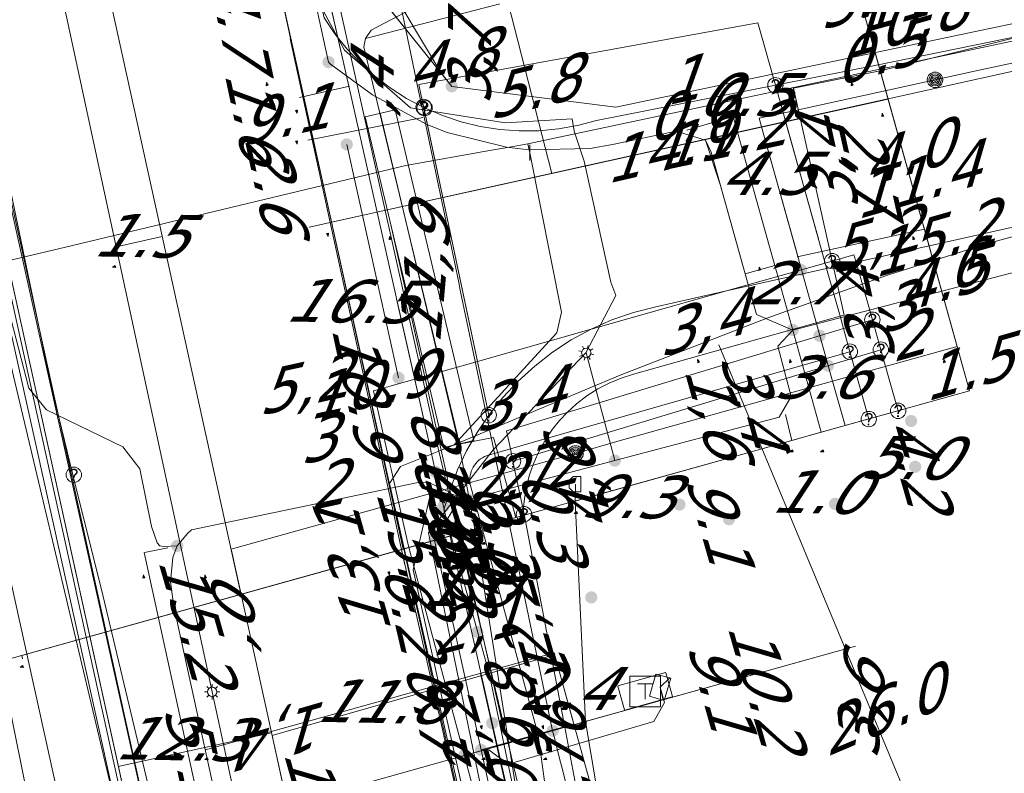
# Model space of a CAD drawing. Header units: metres. Extents: x 124576 to 133557, y 395865 to 402386.
# Tile 297 of 447: x 128447 to 128479, y 402284 to 402308. Entities that reach past the tile are written whole.
import ezdxf
from ezdxf.enums import TextEntityAlignment as Align

# ---------------------------------------------------------------- set-up
doc = ezdxf.new("R2010")
doc.units = ezdxf.units.M
doc.header["$MEASUREMENT"] = 0
for name, color, linetype, lineweight, true_color in [('LG_Datatransport', 3, 'Continuous', 13, 0x00ff00), ('LG_Datatransport_Eurofiber_Nederland_BV', 3, 'Continuous', 13, 0x00ff00), ('LG_Datatransport_KPN_BV', 3, 'Continuous', 13, 0x00ff00), ('LG_Datatransport_Tele2_Nederland_BV', 3, 'Continuous', 13, 0x00ff00), ('LG_Datatransport_Ziggo_BV', 3, 'Continuous', 13, 0x00ff00), ('LG_Gas_Lage_Druk_Enexis_Netbeheer_BV', 7, 'Continuous', 13, 0xffdc7d), ('LG_Gas_Lage_Druk_P_Enexis_Netbeheer_BV', 7, 'Continuous', 13, 0xffdc7d), ('LG_Laag_Spanning', 7, 'Continuous', 13, 0x960000), ('LG_Laag_Spanning_Enexis_Netbeheer_BV', 7, 'Continuous', 13, 0x960000), ('LG_Midden_Spanning_Enexis_Netbeheer_BV', 7, 'Continuous', 13, 0xd20000), ('LG_Riool_Onder_Druk_Gemeente_Loon_op_Zand', 7, 'Continuous', 13, 0x800080), ('LG_Riool_Onder_Druk_New_Water_Business_Tilburg_BV', 5, 'Continuous', 13, 0x0000ff), ('LG_unet-4_Brabant_Water', 5, 'Continuous', 13, 0x0000ff), ('MV_Datatransport_lijn', 3, 'Continuous', 0, 0x00ff00)]:
    doc.layers.add(name, color=color, linetype=linetype, lineweight=lineweight, true_color=true_color)
for name, color, linetype, lineweight in [('LG_Datatransport_P_KPN_BV', 7, 'Continuous', 0), ('LG_Datatransport_P_Tele2_Nederland_BV', 7, 'Continuous', 0), ('LG_Laag_Spanning_P_Enexis_Netbeheer_BV', 7, 'Continuous', 0), ('LG_Midden_Spanning_P_Enexis_Netbeheer_BV', 7, 'Continuous', 0), ('LG_n00003_Spitters_Electrotechniek_BV', 7, 'Continuous', 13), ('LG_unet-4_P_Brabant_Water', 7, 'Continuous', 0), ('MV_Datatransport', 7, 'Continuous', 0), ('MV_Gas_Lage_Druk', 7, 'Continuous', 0), ('MV_Gas_Lage_Druk_lijn', 7, 'Continuous', 0), ('MV_Gas_Lage_Druk_pijl', 7, 'Continuous', 0), ('MV_Laag_Spanning', 7, 'Continuous', 0), ('MV_Laag_Spanning_lijn', 7, 'Continuous', 0), ('MV_Laag_Spanning_pijl', 7, 'Continuous', 0), ('MV_Midden_Spanning', 7, 'Continuous', 0), ('MV_Midden_Spanning_lijn', 7, 'Continuous', 0), ('MV_Midden_Spanning_pijl', 7, 'Continuous', 0), ('MV_unet-4', 7, 'Continuous', 0)]:
    doc.layers.add(name, color=color, linetype=linetype, lineweight=lineweight)
doc.styles.add('Klic_Annotatie', font='verdanai.ttf', dxfattribs={"oblique": 20, "height": 1.4})

# ---------------------------------------------------------------- blocks, each defined once
blk = doc.blocks.new('Mof')
at = {"layer": 'LG_Laag_Spanning_P_Enexis_Netbeheer_BV'}
h = blk.add_hatch(color=256, dxfattribs=at)
edge = h.paths.add_edge_path()
edge.add_arc((0, 0), 2, 0, 360)
blk = doc.blocks.new('DeliveryPoint')
at = {"layer": 'LG_Laag_Spanning_P_Enexis_Netbeheer_BV', "flags": 128}
blk.add_lwpolyline([(-3.75, -2.5), (3.75, -2.5), (3.75, 2.5), (-3.75, 2.5), (-3.75, -2.5)], close=True, dxfattribs=at)
blk.add_lwpolyline([(-3.75, 2.5), (-3.75, 2.16), (0, 0), (3.75, 2.16)], dxfattribs=at)
blk = doc.blocks.new('Mof_1')
at = {"layer": 'LG_Midden_Spanning_P_Enexis_Netbeheer_BV'}
h = blk.add_hatch(color=256, dxfattribs=at)
edge = h.paths.add_edge_path()
edge.add_arc((0, 0), 2, 0, 360)
blk = doc.blocks.new('Streetlight')
at = {"layer": 'LG_Laag_Spanning_P_Enexis_Netbeheer_BV'}
for p, q in [((-1.77, 1.77), (-1.06, 1.06)), ((0, 2.5), (0, 1.5)), ((1.77, 1.77), (1.06, 1.06)), ((-1.06, -1.06), (-1.77, -1.77)), ((0, -1.5), (0, -2.5)), ((1.06, -1.06), (1.77, -1.77))]:
    blk.add_line(p, q, dxfattribs=at)
at = {"layer": 'LG_Laag_Spanning_P_Enexis_Netbeheer_BV', "flags": 128}
for points in [[(-2.5, 0), (-1.5, 0)], [(1.5, 0), (2.5, 0)]]:
    blk.add_lwpolyline(points, dxfattribs=at)
at = {"layer": 'LG_Laag_Spanning_P_Enexis_Netbeheer_BV'}
blk.add_circle((0, 0), 1.5, dxfattribs=at)
blk = doc.blocks.new('Overgangsstuk')
at = {"layer": 'LG_Gas_Lage_Druk_P_Enexis_Netbeheer_BV'}
for radius in [2.5, 2, 1.5, 1, 0.5]:
    blk.add_circle((0, 0), radius, dxfattribs=at)
blk = doc.blocks.new('Eindkap')
at = {"layer": 'LG_Gas_Lage_Druk_P_Enexis_Netbeheer_BV', "flags": 128}
blk.add_lwpolyline([(-0.75, -2.5), (1.75, -2.5), (1.75, 2.5), (-0.75, 2.5), (-2.02, 1.24), (-2.02, -1.24), (-0.75, -2.5)], close=True, dxfattribs=at)
blk = doc.blocks.new('Aansluitkast_1')
at = {"layer": 'LG_Laag_Spanning_P_Enexis_Netbeheer_BV'}
for p, q in [((-2.5, 2.5), (2.5, 2.5)), ((0, -2.5), (0, 2.5))]:
    blk.add_line(p, q, dxfattribs=at)
at = {"layer": 'LG_Laag_Spanning_P_Enexis_Netbeheer_BV', "flags": 128}
blk.add_lwpolyline([(-5, -5), (5, -5), (5, 5), (-5, 5), (-5, -5)], close=True, dxfattribs=at)
blk = doc.blocks.new('m_pijl')
at = {"layer": 'MV_Laag_Spanning_pijl'}
blk.add_hatch(color=7, dxfattribs=at).paths.add_polyline_path([(-1, -0.33), (-1, 0), (-1, 0.33), (0, 0)])
at = {"layer": 'MV_Laag_Spanning_pijl', "flags": 128}
blk.add_lwpolyline([(-1, 0), (-1, 0.33), (0, 0), (-1, -0.33), (-1, 0)], close=True, dxfattribs=at)
blk = doc.blocks.new('m_pijl_1')
at = {"layer": 'MV_Midden_Spanning_pijl'}
blk.add_hatch(color=7, dxfattribs=at).paths.add_polyline_path([(-1, -0.33), (-1, 0), (-1, 0.33), (0, 0)])
at = {"layer": 'MV_Midden_Spanning_pijl', "flags": 128}
blk.add_lwpolyline([(-1, 0), (-1, 0.33), (0, 0), (-1, -0.33), (-1, 0)], close=True, dxfattribs=at)
blk = doc.blocks.new('m_pijl_2')
at = {"layer": 'MV_Gas_Lage_Druk_pijl'}
blk.add_hatch(color=7, dxfattribs=at).paths.add_polyline_path([(-1, -0.33), (-1, 0), (-1, 0.33), (0, 0)])
at = {"layer": 'MV_Gas_Lage_Druk_pijl', "flags": 128}
blk.add_lwpolyline([(-1, 0), (-1, 0.33), (0, 0), (-1, -0.33), (-1, 0)], close=True, dxfattribs=at)
blk = doc.blocks.new('Afsluiter_2')
at = {"layer": 'LG_unet-4_P_Brabant_Water'}
blk.add_line((0, -2.5), (0, 2.5), dxfattribs=at)
blk.add_solid([(-0.25, 2.5), (0.25, 2.5), (-0.25, -2.5), (0.25, -2.5)], dxfattribs=at)
blk = doc.blocks.new('Onbekend_3')
at = {"layer": 'LG_Datatransport_P_KPN_BV'}
blk.add_hatch(color=256, dxfattribs=at).paths.add_polyline_path([(-0.25, -1.07, -0.262633), (0.23, 0.15), (0.59, 0.47, 0.379827), (0.7, 1.26), (0.69, 1.26, 0.228508), (-0.03, 1.53), (-0.03, 1.52, 0.459053), (-0.82, 0.79), (-1.29, 0.85, -0.414214), (-0.08, 2, -0.243799), (1.09, 1.52, -0.379827), (0.9, 0.11), (0.54, -0.2, 0.262633), (0.23, -1.08), (-0.17, -1.07)])
blk.add_circle((0, 0), 2.5, dxfattribs=at)
at = {"layer": 'LG_Datatransport_P_KPN_BV', "extrusion": (0, 0, -1)}
blk.add_solid([(0.34, -2.06), (-0.21, -2.06), (0.34, -1.51), (-0.21, -1.51)], dxfattribs=at)
blk = doc.blocks.new('Mof_2')
at = {"layer": 'LG_Datatransport_P_KPN_BV'}
h = blk.add_hatch(color=256, dxfattribs=at)
edge = h.paths.add_edge_path()
edge.add_arc((0, 0), 2, 0, 360)
blk = doc.blocks.new('Onbekend_4')
at = {"layer": 'LG_Datatransport_P_Tele2_Nederland_BV'}
blk.add_hatch(color=256, dxfattribs=at).paths.add_polyline_path([(-0.25, -1.07, -0.262633), (0.23, 0.15), (0.59, 0.47, 0.379827), (0.7, 1.26), (0.69, 1.26, 0.228508), (-0.03, 1.53), (-0.03, 1.52, 0.459053), (-0.82, 0.79), (-1.29, 0.85, -0.414214), (-0.08, 2, -0.243799), (1.09, 1.52, -0.379827), (0.9, 0.11), (0.54, -0.2, 0.262633), (0.23, -1.08), (-0.17, -1.07)])
blk.add_circle((0, 0), 2.5, dxfattribs=at)
blk.add_solid([(-0.34, -2.06), (0.21, -2.06), (-0.34, -1.51), (0.21, -1.51)], dxfattribs=at)

msp = doc.modelspace()

# ---------------------------------------------------------------- linework, layer by layer
at = {"layer": 'LG_Datatransport', "flags": 128}
msp.add_lwpolyline([(128461.735, 402294.37), (128459.175, 402305.115), (128458.203, 402304.883), (128460.763, 402294.138), (128461.735, 402294.37)], dxfattribs=at)
at = {"layer": 'LG_Datatransport_Eurofiber_Nederland_BV', "flags": 128}
for points in [[(128432.3, 402185.3), (128432.9, 402185.28), (128433.86, 402184.62), (128436.2, 402184.5), (128440.62, 402184.41), (128468.19, 402185.14), (128471.52, 402190.82), (128467.14, 402209.54), (128457.33, 402254.05), (128445, 402309.6), (128456.9, 402312.2), (128455.3, 402315.5), (128454.377, 402319.731)], [(128432.301, 402185.3), (128432.905, 402185.284), (128433.858, 402184.616), (128436.2, 402184.5), (128440.2, 402184.4), (128468.2, 402185.1), (128471.5, 402190.8), (128467.1, 402209.5), (128445.1, 402309.4), (128456.9, 402312.2), (128455.3, 402315.5), (128454.367, 402319.731)], [(128432.301, 402185.3), (128432.905, 402185.284), (128433.858, 402184.616), (128436.2, 402184.5), (128440.617, 402184.413), (128468.193, 402185.141), (128471.517, 402190.823), (128467.139, 402209.537), (128457.326, 402254.049), (128445, 402309.6), (128456.9, 402312.2), (128455.3, 402315.5), (128454.377, 402319.731)], [(128432.33, 402185.28), (128432.9, 402185.28), (128433.86, 402184.62), (128436.2, 402184.5), (128440.2, 402184.4), (128468.2, 402185.1), (128471.5, 402190.8), (128467.1, 402209.5), (128445.1, 402309.4), (128456.9, 402312.2), (128455.3, 402315.5), (128454.367, 402319.731)]]:
    msp.add_lwpolyline(points, dxfattribs=at)
at = {"layer": 'LG_Datatransport_KPN_BV'}
for p, q in [((128462.221, 402295.191), (128460.035, 402305.534)), ((128471.861, 402304.73), (128472.927, 402300.917)), ((128474.681, 402298.293), (128474.957, 402297.319)), ((128463.366, 402291.973), (128463.008, 402293.691))]:
    msp.add_line(p, q, dxfattribs=at)
at = {"layer": 'LG_Datatransport_KPN_BV', "flags": 128}
for points in [[(128473.376, 402300.197), (128473.202, 402300.978), (128472.121, 402305.812), (128474.931, 402306.381), (128480.012, 402307.621), (128486.142, 402309.117), (128494.68, 402311.47), (128502.982, 402314.552), (128504.991, 402315.293)], [(128471.531, 402305.91), (128471.532, 402305.91), (128472.845, 402306.17), (128474.874, 402306.571), (128480.012, 402307.621), (128492.045, 402310.08), (128496.054, 402311.058), (128500.001, 402312.263), (128504.612, 402313.99), (128507.078, 402315.11)], [(128462.221, 402295.191), (128462.675, 402295.763), (128463.173, 402296.297), (128463.712, 402296.788), (128464.289, 402297.235), (128464.901, 402297.634), (128465.542, 402297.982), (128466.223, 402298.284), (128466.926, 402298.528), (128467.647, 402298.714), (128469.944, 402299.227), (128473.197, 402299.953), (128473.419, 402300.003), (128474.151, 402300.166), (128491.449, 402304.029), (128495.754, 402305.126), (128500.001, 402306.432), (128500.32, 402306.539), (128506.972, 402309.077), (128513.408, 402312.123), (128517.095, 402314.232)], [(128455.218, 402311.621), (128454.46, 402311.454), (128449.558, 402310.378), (128449.065, 402310.272), (128444.18, 402309.197), (128455.315, 402259.014), (128466.045, 402210.181)], [(128456.035, 402311.887), (128456.038, 402311.871), (128456.872, 402308.1), (128457.225, 402307.577), (128457.619, 402307.085), (128458.051, 402306.626), (128458.52, 402306.204), (128459.022, 402305.822), (128459.553, 402305.482), (128460.109, 402305.186), (128460.137, 402305.173)], [(128460.106, 402305.204), (128459.952, 402305.931), (128470.964, 402307.944), (128471.532, 402305.91), (128471.532, 402305.91)], [(128460.137, 402305.173), (128460.722, 402304.923), (128461.327, 402304.723), (128461.946, 402304.573), (128462.575, 402304.474), (128463.21, 402304.427), (128463.847, 402304.433), (128464.481, 402304.491), (128465.108, 402304.601), (128465.724, 402304.762), (128471.531, 402305.91)], [(128471.532, 402305.91), (128473.147, 402300.133), (128473.197, 402299.953), (128473.631, 402298.403), (128473.741, 402298.008), (128473.952, 402297.254)], [(128472.208, 402305.422), (128473.202, 402300.978), (128473.299, 402300.542)], [(128462.221, 402295.191), (128462.221, 402295.191), (128461.852, 402296.939), (128460.109, 402305.186), (128460.106, 402305.204)], [(128465.474, 402268.97), (128465.473, 402268.972), (128459.617, 402290.938), (128458.474, 402295.984), (128461.852, 402296.939), (128465.542, 402297.982), (128469.944, 402299.227), (128473.147, 402300.133), (128473.375, 402300.197)], [(128463.366, 402291.973), (128463.342, 402292.102), (128463.377, 402292.481), (128463.443, 402292.856), (128463.537, 402293.225), (128463.66, 402293.585), (128463.81, 402293.935), (128463.94, 402294.187), (128464.084, 402294.431), (128464.29, 402294.731), (128464.518, 402295.015), (128464.767, 402295.282), (128465.076, 402295.564), (128465.409, 402295.818), (128465.762, 402296.043), (128466.133, 402296.236), (128466.52, 402296.397), (128466.919, 402296.524), (128471.31, 402297.753), (128473.631, 402298.403), (128473.768, 402298.441), (128473.419, 402300.003), (128473.376, 402300.197)], [(128473.375, 402300.197), (128473.376, 402300.197), (128474.085, 402300.398), (128474.151, 402300.166), (128474.681, 402298.293)], [(128463.008, 402293.691), (128462.924, 402294.098), (128462.802, 402294.685), (128464.767, 402295.282), (128473.741, 402298.008), (128474.681, 402298.293)], [(128464.571, 402279.323), (128463.827, 402284.799), (128461.635, 402292.866), (128461.619, 402292.937), (128461.609, 402293.009), (128461.606, 402293.082), (128461.608, 402293.155), (128461.617, 402293.227), (128461.633, 402293.298), (128461.654, 402293.368), (128461.681, 402293.435), (128461.714, 402293.5), (128461.753, 402293.562), (128461.796, 402293.62), (128461.845, 402293.675), (128461.898, 402293.724), (128461.955, 402293.769), (128462.016, 402293.809), (128462.08, 402293.844), (128462.147, 402293.873), (128462.216, 402293.896), (128462.924, 402294.098), (128464.084, 402294.431), (128473.951, 402297.254)], [(128474.957, 402297.319), (128474.014, 402297.033), (128463.81, 402293.935), (128463.008, 402293.691)], [(128473.952, 402297.254), (128474.014, 402297.033), (128474.565, 402295.065)], [(128474.957, 402297.319), (128475.221, 402296.389), (128475.521, 402295.332)], [(128463.852, 402279.087), (128462.234, 402286.799), (128460.766, 402292.119), (128460.963, 402292.774), (128461.208, 402293.412), (128461.501, 402294.03), (128461.839, 402294.624), (128462.221, 402295.191)], [(128465.468, 402280.897), (128464.692, 402285.048), (128463.366, 402291.973)]]:
    msp.add_lwpolyline(points, dxfattribs=at)
at = {"layer": 'LG_Datatransport_Tele2_Nederland_BV', "flags": 128}
for points in [[(128454.494, 402319.72), (128455.4, 402315.6), (128457, 402312.2), (128445.2, 402309.6), (128448, 402296.2), (128448.7, 402293.3)], [(128448.7, 402293.3), (128449.7, 402289.3), (128451.6, 402281.3), (128452.9, 402275.4)]]:
    msp.add_lwpolyline(points, dxfattribs=at)
at = {"layer": 'LG_Datatransport_Ziggo_BV'}
msp.add_line((128458.689, 402304.999), (128461.249, 402294.254), dxfattribs=at)
at = {"layer": 'LG_Datatransport_Ziggo_BV', "flags": 128}
for points in [[(128306.272, 402268.084), (128306.189, 402246.085), (128331.342, 402245.989), (128346.43, 402254.208), (128396.796, 402253.271), (128403.198, 402260.544), (128403.693, 402261.016), (128404.259, 402261.181), (128404.896, 402260.992), (128405.321, 402260.426), (128407.397, 402257.107), (128456.209, 402256.345), (128444.839, 402308.08), (128456.418, 402310.623), (128457.245, 402310.621), (128458.051, 402310.484), (128464.711, 402309.152), (128473.327, 402310.478), (128488.12, 402314.275), (128494.232, 402316.236)], [(128455.356, 402260.228), (128444.839, 402308.08), (128456.418, 402310.623), (128457.245, 402310.621), (128458.051, 402310.484), (128464.711, 402309.152), (128473.327, 402310.478), (128488.12, 402314.275), (128494.232, 402316.236)], [(128494.232, 402316.236), (128488.12, 402314.275), (128473.327, 402310.478), (128464.711, 402309.152), (128462.599, 402309.546), (128461.744, 402309.749), (128460.812, 402308.976), (128458.4, 402307.697), (128458.216, 402307.434), (128458.164, 402307.155), (128461.189, 402294.577), (128461.733, 402291.673), (128464.246, 402275.85), (128465.618, 402275.596), (128466.467, 402267.979), (128467.958, 402260.416), (128468.274, 402259.19), (128469.054, 402256.157), (128469.223, 402254.279), (128473.667, 402233.909), (128474.644, 402234.124)], [(128461.744, 402309.749), (128460.812, 402308.976), (128458.4, 402307.697), (128458.216, 402307.434), (128458.164, 402307.155), (128461.189, 402294.577), (128461.733, 402291.673)], [(128448.604, 402308.906), (128444.839, 402308.08), (128455.356, 402260.228)], [(128448.604, 402308.906), (128444.839, 402308.08), (128455.356, 402260.228)], [(128461.733, 402291.673), (128464.246, 402275.85), (128465.618, 402275.596), (128466.467, 402267.979), (128467.958, 402260.416), (128468.274, 402259.19)]]:
    msp.add_lwpolyline(points, dxfattribs=at)
at = {"layer": 'LG_Gas_Lage_Druk_Enexis_Netbeheer_BV'}
msp.add_line((128472.261, 402300.344), (128471.084, 402304.559), dxfattribs=at)
at = {"layer": 'LG_Gas_Lage_Druk_Enexis_Netbeheer_BV', "flags": 128}
for points in [[(128476.717, 402306.087), (128477.998, 402306.367), (128479.665, 402306.731), (128489.609, 402308.937), (128503.889, 402315.39)], [(128465.041, 402293.949), (128466.458, 402294.357), (128473.391, 402296.295), (128472.261, 402300.344), (128472.181, 402300.629), (128471.084, 402304.559), (128471.005, 402304.84), (128472.179, 402305.096), (128476.717, 402306.087)], [(128465.041, 402293.949), (128460.326, 402292.643), (128459.763, 402290.17), (128464.461, 402269.29), (128465.074, 402266.568)], [(128465.035, 402292.949), (128465.031, 402292.401), (128465.367, 402285.235), (128466.413, 402278.995), (128464.89, 402276.494), (128466.015, 402271.494), (128465.582, 402269.228), (128465.449, 402268.533)]]:
    msp.add_lwpolyline(points, dxfattribs=at)
at = {"layer": 'LG_Laag_Spanning', "flags": 128}
msp.add_lwpolyline([(128466.636, 402285.605), (128466.638, 402285.605), (128468.179, 402286.034), (128468.18, 402286.035), (128468.181, 402286.035), (128468.182, 402286.036), (128468.183, 402286.037), (128468.184, 402286.038), (128468.185, 402286.039), (128468.185, 402286.04), (128468.186, 402286.041), (128468.186, 402286.042), (128468.186, 402286.044), (128468.186, 402286.045), (128468.186, 402286.047), (128467.972, 402286.817), (128467.971, 402286.818), (128467.971, 402286.819), (128467.97, 402286.82), (128467.969, 402286.821), (128467.968, 402286.822), (128467.967, 402286.823), (128467.966, 402286.823), (128467.965, 402286.824), (128467.964, 402286.824), (128467.962, 402286.824), (128467.961, 402286.824), (128467.959, 402286.824), (128466.417, 402286.395), (128466.416, 402286.394), (128466.415, 402286.394), (128466.414, 402286.393), (128466.413, 402286.392), (128466.412, 402286.391), (128466.411, 402286.39), (128466.411, 402286.389), (128466.41, 402286.388), (128466.41, 402286.387), (128466.41, 402286.385), (128466.41, 402286.384), (128466.41, 402286.382), (128466.625, 402285.612), (128466.626, 402285.611), (128466.626, 402285.61), (128466.627, 402285.609), (128466.628, 402285.608), (128466.629, 402285.607), (128466.63, 402285.606), (128466.631, 402285.606), (128466.632, 402285.605), (128466.633, 402285.605), (128466.635, 402285.605), (128466.636, 402285.605)], dxfattribs=at)
at = {"layer": 'LG_Laag_Spanning_Enexis_Netbeheer_BV'}
for p, q in [((128457.016, 402306.664), (128454.118, 402319.753)), ((128457.016, 402306.664), (128454.118, 402319.753)), ((128453.236, 402286.202), (128448.316, 402309)), ((128453.236, 402286.202), (128448.316, 402309)), ((128459.287, 402296.406), (128457.608, 402303.989)), ((128459.287, 402296.406), (128457.608, 402303.989)), ((128466.318, 402293.713), (128465.388, 402297.218)), ((128452.566, 402291.468), (128459.872, 402292.993)), ((128452.566, 402291.468), (128459.872, 402292.993)), ((128452.566, 402291.468), (128459.872, 402292.993))]:
    msp.add_line(p, q, dxfattribs=at)
at = {"layer": 'LG_Laag_Spanning_Enexis_Netbeheer_BV', "flags": 128}
for points in [[(128457.016, 402306.664), (128457.081, 402306.601), (128458.445, 402305.6), (128460.182, 402304.644), (128460.87, 402304.375), (128462.795, 402303.899), (128463.528, 402303.817), (128465.512, 402303.854), (128466.236, 402303.985), (128468.303, 402304.424), (128469.265, 402304.128), (128469.443, 402303.734), (128470.547, 402299.781), (128470.915, 402298.465), (128472.096, 402297.958)], [(128457.016, 402306.664), (128457.081, 402306.601), (128458.445, 402305.6), (128460.182, 402304.644), (128460.87, 402304.375), (128462.795, 402303.899), (128463.528, 402303.817), (128465.512, 402303.854), (128466.236, 402303.985), (128468.303, 402304.424), (128469.265, 402304.128)], [(128470.547, 402299.781), (128469.744, 402302.656), (128469.265, 402304.128)], [(128470.547, 402299.781), (128469.744, 402302.656), (128469.265, 402304.128)], [(128469.265, 402304.128), (128469.443, 402303.734), (128470.547, 402299.781)], [(128482.559, 402297.258), (128482.342, 402298.054), (128481.806, 402300.02), (128481.202, 402300.336), (128472.096, 402297.958)], [(128472.096, 402297.958), (128481.202, 402300.336), (128481.806, 402300.02), (128482.342, 402298.054), (128482.559, 402297.258)], [(128472.096, 402297.958), (128481.202, 402300.336), (128481.806, 402300.02)], [(128470.547, 402299.781), (128470.915, 402298.465), (128472.096, 402297.958)], [(128452.103, 402290.944), (128451.656, 402290.919), (128451.534, 402290.95), (128451.447, 402291.044), (128451.264, 402291.573), (128450.883, 402293.452), (128450.334, 402294.161), (128447.852, 402295.369), (128447.277, 402296.072), (128446.617, 402298.629)], [(128461.55, 402292.448), (128466.318, 402293.713), (128471.654, 402295.129), (128472.043, 402295.8), (128471.763, 402296.861), (128471.614, 402297.432), (128472.096, 402297.958)], [(128461.55, 402292.448), (128466.318, 402293.713), (128471.654, 402295.129), (128472.043, 402295.8), (128471.763, 402296.861), (128471.614, 402297.432), (128472.096, 402297.958)], [(128469.534, 402192.146), (128469.679, 402193.889), (128470.067, 402198.539), (128470.113, 402199.937), (128470.079, 402202.038), (128470.052, 402203.701), (128469.953, 402205.096), (128469.505, 402208.694), (128469.268, 402210.073), (128465.459, 402227.473), (128460.016, 402252.335), (128454.417, 402277.913), (128454.215, 402278.834), (128451.995, 402288.974), (128451.887, 402289.77), (128451.959, 402290.565), (128452.103, 402290.944), (128452.44, 402291.358), (128452.566, 402291.468), (128459.872, 402292.993), (128460.275, 402293.005), (128460.95, 402292.688), (128460.991, 402292.636), (128461.55, 402292.448)], [(128459.872, 402292.993), (128460.275, 402293.005), (128460.95, 402292.688), (128460.991, 402292.636), (128461.55, 402292.448)], [(128460.459, 402291.124), (128461.208, 402292.357), (128461.317, 402292.386), (128461.55, 402292.448)], [(128460.459, 402291.124), (128461.208, 402292.357), (128461.317, 402292.386), (128461.55, 402292.448)], [(128469.534, 402192.146), (128469.679, 402193.889), (128470.067, 402198.539), (128470.113, 402199.937), (128470.079, 402202.038), (128470.052, 402203.701), (128469.953, 402205.096), (128469.505, 402208.694), (128469.268, 402210.073), (128465.459, 402227.473), (128460.016, 402252.335), (128454.417, 402277.913), (128454.215, 402278.834), (128451.995, 402288.974), (128451.887, 402289.77), (128451.959, 402290.565), (128452.103, 402290.944), (128452.44, 402291.358), (128452.566, 402291.468)], [(128463.704, 402276.494), (128463.075, 402279.331), (128462.398, 402282.383), (128461.969, 402284.316), (128460.459, 402291.124)], [(128463.704, 402276.494), (128463.075, 402279.331), (128462.398, 402282.383), (128461.969, 402284.316), (128460.459, 402291.124)], [(128461.969, 402284.316), (128462.228, 402284.32), (128462.566, 402284.052), (128462.894, 402283.859), (128467.579, 402285.235), (128467.925, 402285.857), (128467.895, 402285.965), (128467.787, 402286.351)], [(128463.704, 402276.494), (128455.805, 402274.296), (128453.236, 402286.202)], [(128463.704, 402276.494), (128455.805, 402274.296), (128453.236, 402286.202)]]:
    msp.add_lwpolyline(points, dxfattribs=at)
at = {"layer": 'LG_Midden_Spanning_Enexis_Netbeheer_BV'}
for p, q in [((128456.366, 402311.686), (128461.018, 402305.876)), ((128457.673, 402305.879), (128456.366, 402311.686)), ((128456.366, 402311.686), (128461.018, 402305.876)), ((128460.495, 402293.344), (128460.316, 402294.138)), ((128460.747, 402292.223), (128460.495, 402293.344)), ((128460.747, 402292.223), (128460.495, 402293.344)), ((128460.747, 402292.223), (128460.495, 402293.344)), ((128462.332, 402285.185), (128460.747, 402292.223)), ((128462.332, 402285.185), (128460.747, 402292.223)), ((128462.332, 402285.185), (128460.747, 402292.223)), ((128465.603, 402270.648), (128462.332, 402285.185))]:
    msp.add_line(p, q, dxfattribs=at)
at = {"layer": 'LG_Midden_Spanning_Enexis_Netbeheer_BV', "flags": 128}
for points in [[(128485.623, 402184.889), (128485.545, 402185.212), (128484.27, 402186.081), (128474.365, 402184.925), (128471.021, 402184.535), (128468.349, 402186.462), (128462.929, 402210.524), (128462.472, 402212.551), (128458.307, 402232.886), (128453.917, 402250.005), (128450.731, 402265.341), (128446.185, 402287.998), (128439.293, 402321.053)], [(128462.929, 402210.524), (128462.472, 402212.551), (128458.307, 402232.886), (128453.917, 402250.005), (128450.731, 402265.341), (128446.185, 402287.998), (128439.293, 402321.053)], [(128462.472, 402212.551), (128458.307, 402232.886), (128453.917, 402250.005), (128450.731, 402265.341), (128446.185, 402287.998), (128439.293, 402321.053)], [(128462.929, 402210.524), (128462.472, 402212.551), (128458.307, 402232.886), (128453.917, 402250.005), (128450.731, 402265.341), (128446.185, 402287.998), (128439.293, 402321.053)], [(128462.472, 402212.551), (128458.307, 402232.886), (128453.917, 402250.005), (128450.731, 402265.341), (128446.185, 402287.998), (128439.293, 402321.053)], [(128484.781, 402297.86), (128484.522, 402298.77), (128484.189, 402299.061), (128483.558, 402299.329), (128483.256, 402299.944), (128483.341, 402300.452), (128483.671, 402300.847), (128484.104, 402300.944), (128484.586, 402301.051), (128485.467, 402301.248), (128485.976, 402301.613), (128486.067, 402302.233), (128485.75, 402303.443), (128485.185, 402305.599), (128485.124, 402305.83), (128484.473, 402308.316), (128483.24, 402308.759), (128477.566, 402307.561), (128466.352, 402305.194), (128461.018, 402305.876), (128456.366, 402311.686), (128454.539, 402319.716)], [(128484.781, 402297.86), (128484.522, 402298.77), (128484.104, 402300.242), (128484.08, 402300.419), (128484.104, 402300.595), (128484.282, 402300.889), (128484.586, 402301.051), (128485.467, 402301.248), (128485.976, 402301.613), (128486.067, 402302.233), (128485.75, 402303.443), (128485.185, 402305.599), (128485.124, 402305.83), (128484.473, 402308.316), (128483.24, 402308.759), (128477.566, 402307.561), (128466.352, 402305.194), (128461.018, 402305.876), (128456.366, 402311.686), (128454.539, 402319.716)], [(128460.747, 402292.223), (128460.495, 402293.344), (128460.316, 402294.138), (128459.228, 402298.972), (128459.212, 402299.041), (128457.673, 402305.879), (128456.366, 402311.686), (128454.539, 402319.716)], [(128484.781, 402297.86), (128484.522, 402298.77), (128484.104, 402300.242), (128484.08, 402300.419), (128484.104, 402300.595), (128484.282, 402300.889), (128484.586, 402301.051), (128485.467, 402301.248), (128485.976, 402301.613), (128486.067, 402302.233), (128485.75, 402303.443), (128485.185, 402305.599), (128485.124, 402305.83), (128484.473, 402308.316), (128483.24, 402308.759), (128477.566, 402307.561), (128466.352, 402305.194), (128461.018, 402305.876), (128460.663, 402306.325), (128459.443, 402308.369), (128459.341, 402308.605), (128458.882, 402310.922), (128457.953, 402312.47), (128456.433, 402319.55)], [(128464.295, 402284.935), (128464.268, 402285.042), (128462.415, 402293.903), (128461.296, 402299.256), (128461.245, 402299.499), (128460.121, 402304.873), (128459.942, 402305.728), (128459.341, 402308.605), (128458.882, 402310.922), (128457.953, 402312.47), (128456.433, 402319.55)], [(128460.495, 402293.344), (128460.316, 402294.138), (128459.228, 402298.972), (128459.212, 402299.041), (128457.673, 402305.879), (128456.366, 402311.686)], [(128460.495, 402293.344), (128460.316, 402294.138), (128459.228, 402298.972), (128459.212, 402299.041), (128457.673, 402305.879), (128456.366, 402311.686)], [(128461.018, 402305.876), (128466.352, 402305.194), (128477.566, 402307.561), (128483.24, 402308.759), (128484.473, 402308.316)], [(128459.341, 402308.605), (128459.443, 402308.369), (128460.663, 402306.325), (128461.018, 402305.876)], [(128460.121, 402304.873), (128459.942, 402305.728), (128459.341, 402308.605)], [(128457.673, 402305.879), (128459.212, 402299.041), (128459.228, 402298.972), (128459.267, 402298.799), (128460.316, 402294.138)], [(128457.673, 402305.879), (128459.212, 402299.041), (128459.228, 402298.972), (128459.267, 402298.799), (128460.316, 402294.138)], [(128457.673, 402305.879), (128459.212, 402299.041), (128459.228, 402298.972), (128459.267, 402298.799), (128460.316, 402294.138)], [(128457.673, 402305.879), (128459.212, 402299.041), (128459.228, 402298.972), (128459.267, 402298.799), (128460.316, 402294.138)], [(128457.673, 402305.879), (128459.212, 402299.041), (128459.228, 402298.972), (128459.267, 402298.799), (128460.316, 402294.138)], [(128460.316, 402294.138), (128459.228, 402298.972), (128459.212, 402299.041), (128457.673, 402305.879)], [(128462.415, 402293.903), (128461.296, 402299.256), (128461.245, 402299.499), (128460.121, 402304.873)], [(128462.415, 402293.903), (128461.296, 402299.256), (128461.245, 402299.499), (128460.121, 402304.873)], [(128462.415, 402293.903), (128461.296, 402299.256), (128461.245, 402299.499), (128460.121, 402304.873)], [(128464.295, 402284.935), (128464.268, 402285.042), (128462.415, 402293.903)], [(128460.747, 402292.223), (128462.332, 402285.185), (128465.603, 402270.648), (128465.979, 402268.802), (128467.13, 402263.154), (128472.495, 402238.875), (128472.64, 402238.225), (128473.948, 402232.37), (128480.005, 402205.202), (128481.747, 402197.394), (128484.27, 402186.081), (128484.59, 402184.669), (128484.662, 402184.302), (128487.333, 402176.13)], [(128484.27, 402186.081), (128481.747, 402197.394), (128480.005, 402205.202), (128473.948, 402232.37), (128472.64, 402238.225), (128472.495, 402238.875), (128467.13, 402263.154), (128465.979, 402268.802), (128465.603, 402270.648), (128462.332, 402285.185)], [(128465.429, 402280.487), (128464.585, 402283.798), (128464.523, 402284.04), (128464.354, 402284.705), (128464.295, 402284.935)], [(128465.429, 402280.487), (128464.585, 402283.798), (128464.523, 402284.04), (128464.354, 402284.705), (128464.295, 402284.935)]]:
    msp.add_lwpolyline(points, dxfattribs=at)
at = {"layer": 'LG_n00003_Spitters_Electrotechniek_BV'}
for p, q in [((128456.118, 402309.714), (128457.53, 402307.046)), ((128457.53, 402307.046), (128459.677, 402305.173)), ((128459.677, 402305.173), (128462.762, 402304.691)), ((128462.762, 402304.691), (128464.931, 402304.819)), ((128464.931, 402304.819), (128465, 402304.423)), ((128465, 402304.423), (128465.319, 402303.445)), ((128465.319, 402303.445), (128466.185, 402299.513)), ((128466.185, 402299.513), (128466.352, 402299.075)), ((128466.352, 402299.075), (128465.378, 402297.221)), ((128465.378, 402297.221), (128462.362, 402294.063)), ((128462.362, 402294.063), (128460.265, 402291.368)), ((128460.265, 402291.368), (128462.51, 402280.447))]:
    msp.add_line(p, q, dxfattribs=at)
at = {"layer": 'LG_Riool_Onder_Druk_Gemeente_Loon_op_Zand'}
for p in [(128454.88, 402319.687), (128465.776, 402272.256)]:
    msp.add_line(p, (128460.6, 402294.016), dxfattribs=at)
at = {"layer": 'LG_Riool_Onder_Druk_Gemeente_Loon_op_Zand', "flags": 128}
msp.add_lwpolyline([(128460.6, 402294.016), (128466.493, 402296.486), (128471.283, 402298.357), (128475.177, 402299.742), (128478.385, 402300.753), (128481.117, 402301.505), (128483.581, 402302.108), (128485.98, 402302.674), (128488.393, 402303.253), (128490.796, 402303.841), (128493.159, 402304.435), (128495.453, 402305.031), (128497.65, 402305.627)], dxfattribs=at)
at = {"layer": 'LG_Riool_Onder_Druk_New_Water_Business_Tilburg_BV', "flags": 128}
msp.add_lwpolyline([(128493.388, 402165.381), (128489.303, 402169.645), (128485.4, 402174.077), (128481.684, 402178.666), (128477.473, 402184.641), (128473.749, 402190.932), (128470.536, 402197.498), (128470.014, 402198.664), (128469.606, 402199.874), (128469.314, 402201.117), (128461.801, 402233.04), (128454.259, 402264.956), (128446.688, 402296.865), (128441.508, 402320.859)], dxfattribs=at)
at = {"layer": 'LG_unet-4_Brabant_Water'}
msp.add_line((128463.49, 402304.01), (128463.55, 402303.72), dxfattribs=at)
at = {"layer": 'LG_unet-4_Brabant_Water', "flags": 128}
for points in [[(128449, 402182.79), (128465.51, 402182.67), (128469.03, 402189.25), (128466.41, 402203.37), (128458.83, 402244.29), (128451.49, 402277.31), (128444.77, 402307.79), (128442.043, 402320.812)], [(128506.43, 402315.167), (128506.33, 402315.12), (128505.42, 402314.72), (128504.51, 402314.33), (128503.6, 402313.95), (128502.68, 402313.58), (128501.76, 402313.22), (128500.83, 402312.87), (128499.9, 402312.53), (128498.96, 402312.2), (128498.03, 402311.88), (128497.08, 402311.58), (128496.14, 402311.28), (128495.19, 402311), (128494.24, 402310.72), (128493.28, 402310.46), (128492.32, 402310.21), (128491.36, 402309.97), (128490.4, 402309.74), (128489.43, 402309.52), (128463.49, 402304.01)], [(128448.47, 402300.65), (128459.53, 402303.3), (128462.31, 402303.8), (128462.89, 402303.9), (128463.49, 402304.01)], [(128461.81, 402280.5), (128461.52, 402281.8), (128459, 402292.97), (128459.35, 402293.52), (128461.09, 402294.22), (128464.43, 402297.87), (128464.58, 402298.54), (128463.55, 402303.72)], [(128445.55, 402299.95), (128445.91, 402300.04), (128447.01, 402300.3), (128448.47, 402300.65)], [(128378.91, 402186), (128394.01, 402185.81), (128402.02, 402185.71), (128432.38, 402185.33), (128449.55, 402185.12), (128464.91, 402184.93), (128465.74, 402185.27), (128468.67, 402190.39), (128448.41, 402282.03), (128444.81, 402298.29), (128444.24, 402298.92), (128444.09, 402299.6)]]:
    msp.add_lwpolyline(points, dxfattribs=at)
at = {"layer": 'MV_Datatransport_lijn'}
for p, q in [((128455.148, 402310.344), (128457.112, 402301.458)), ((128477.84, 402295.98), (128473.76, 402310.589)), ((128462.836, 402308.62), (128458.216, 402307.434)), ((128464.267, 402303.046), (128462.836, 402308.62)), ((128464.267, 402303.046), (128475.192, 402305.461)), ((128464.267, 402303.046), (128457.111, 402301.464)), ((128459.444, 402290.84), (128457.111, 402301.464)), ((128462.377, 402294.463), (128461.25, 402294.252)), ((128463.104, 402291.863), (128462.377, 402294.463)), ((128463.104, 402291.863), (128459.444, 402290.84)), ((128464.35, 402287.404), (128455.18, 402284.787)), ((128455.163, 402284.865), (128450.182, 402283.77)), ((128455.18, 402284.787), (128460.546, 402260.37))]:
    msp.add_line(p, q, dxfattribs=at)
at = {"layer": 'MV_Datatransport_lijn', "flags": 128}
msp.add_lwpolyline([(128475.19, 402305.47), (128484.092, 402307.445), (128489.666, 402308.681), (128494.817, 402309.981), (128499.717, 402311.537), (128505.148, 402313.648), (128508.173, 402315.014)], dxfattribs=at)
at = {"layer": 'MV_Gas_Lage_Druk_lijn'}
for p, q in [((128476.373, 402301.234), (128472.242, 402300.34)), ((128477.437, 402297.425), (128473.391, 402296.295)), ((128473.795, 402294.85), (128473.391, 402296.295)), ((128453.853, 402290.834), (128460.326, 402292.643)), ((128465.367, 402285.235), (128460.939, 402283.994))]:
    msp.add_line(p, q, dxfattribs=at)
at = {"layer": 'MV_Gas_Lage_Druk_pijl'}
for p, q in [((128475.15, 402305.611), (128475.115, 402305.737)), ((128477.437, 402297.425), (128476.373, 402301.234)), ((128479.679, 402273.474), (128469.695, 402297.481)), ((128477.84, 402295.98), (128477.437, 402297.425)), ((128477.84, 402295.98), (128473.795, 402294.85)), ((128473.795, 402294.85), (128465.031, 402292.401)), ((128474.13, 402287.69), (128465.367, 402285.235)), ((128460.939, 402283.994), (128462.318, 402277.847))]:
    msp.add_line(p, q, dxfattribs=at)
at = {"layer": 'MV_Gas_Lage_Druk_pijl', "flags": 128}
for points in [[(128476.373, 402301.234), (128476.226, 402301.759), (128475.15, 402305.611)], [(128459.462, 402265.305), (128453.883, 402290.699), (128453.853, 402290.834)]]:
    msp.add_lwpolyline(points, dxfattribs=at)
at = {"layer": 'MV_Laag_Spanning_lijn'}
for p, q in [((128470.158, 402304.897), (128468.654, 402304.456)), ((128471.511, 402300.05), (128470.547, 402299.781)), ((128472.061, 402294.365), (128471.859, 402295.213)), ((128463.104, 402291.863), (128459.406, 402290.83)), ((128451.039, 402290.729), (128451.799, 402290.882)), ((128464.983, 402285.155), (128461.969, 402284.316))]:
    msp.add_line(p, q, dxfattribs=at)
at = {"layer": 'MV_Laag_Spanning_pijl'}
for p, q in [((128459.459, 402290.845), (128455.897, 402306.956)), ((128470.301, 402304.385), (128470.158, 402304.897)), ((128451.617, 402300.999), (128450.116, 402300.662)), ((128473.024, 402294.635), (128472.096, 402297.958)), ((128477.84, 402295.98), (128473.024, 402294.635)), ((128463.104, 402291.863), (128472.061, 402294.365)), ((128473.024, 402294.635), (128472.061, 402294.365)), ((128459.459, 402290.845), (128460.422, 402291.114)), ((128466.725, 402257.97), (128459.459, 402290.845)), ((128453.656, 402278.711), (128451.026, 402290.726)), ((128464.34, 402287.467), (128453.015, 402284.315)), ((128464.34, 402287.467), (128466.35, 402280.242)), ((128464.34, 402287.467), (128464.983, 402285.155)), ((128461.95, 402286.802), (128464.235, 402276.613))]:
    msp.add_line(p, q, dxfattribs=at)
at = {"layer": 'MV_Laag_Spanning_pijl', "flags": 128}
for points in [[(128455.897, 402306.956), (128455.65, 402308.074), (128454.704, 402312.354), (128453.048, 402319.847)], [(128471.511, 402300.05), (128471.329, 402300.703), (128470.301, 402304.385)], [(128472.096, 402297.958), (128472.056, 402298.102), (128471.511, 402300.05)]]:
    msp.add_lwpolyline(points, dxfattribs=at)
at = {"layer": 'MV_Midden_Spanning_lijn'}
for p, q in [((128459.498, 402290.332), (128455.773, 402307.416)), ((128457.697, 402305.884), (128456.069, 402305.511)), ((128460.082, 402304.868), (128456.347, 402304.128)), ((128465.95, 402303.42), (128456.386, 402301.298)), ((128447.049, 402287.378), (128447.079, 402287.272))]:
    msp.add_line(p, q, dxfattribs=at)
at = {"layer": 'MV_Midden_Spanning_pijl'}
for p, q in [((128474.77, 402306.971), (128473.757, 402310.6)), ((128455.185, 402310.203), (128456.192, 402305.527)), ((128477.84, 402295.98), (128474.77, 402306.971)), ((128456.192, 402305.527), (128456.486, 402304.164)), ((128475.189, 402305.47), (128460.67, 402302.248)), ((128456.486, 402304.164), (128457.07, 402301.45)), ((128460.878, 402293.137), (128459.051, 402301.336)), ((128460.996, 402292.582), (128460.87, 402293.135)), ((128461.277, 402291.352), (128460.996, 402292.582)), ((128462.856, 402291.794), (128460.963, 402291.265)), ((128462.978, 402291.828), (128462.002, 402291.555)), ((128463.104, 402291.863), (128462.856, 402291.794)), ((128463.104, 402291.863), (128462.978, 402291.828)), ((128462.002, 402291.555), (128447.049, 402287.378)), ((128460.963, 402291.265), (128446.349, 402287.182)), ((128461.277, 402291.352), (128462.638, 402285.304)), ((128474.13, 402287.69), (128464.347, 402284.95)), ((128464.347, 402284.95), (128462.537, 402284.443)), ((128462.537, 402284.443), (128447.765, 402280.305))]:
    msp.add_line(p, q, dxfattribs=at)
at = {"layer": 'MV_Midden_Spanning_pijl', "flags": 128}
for points in [[(128454.174, 402289.368), (128454.116, 402289.63), (128447.49, 402319.78), (128447.365, 402320.345)], [(128457.074, 402301.451), (128457.234, 402300.717), (128459.381, 402290.822)], [(128460.773, 402284.734), (128460.528, 402285.828), (128459.381, 402290.822)], [(128460.766, 402284.767), (128460.919, 402284.084), (128460.939, 402283.995)], [(128460.939, 402283.995), (128461.904, 402279.693), (128461.933, 402279.562)]]:
    msp.add_lwpolyline(points, dxfattribs=at)

# ---------------------------------------------------------------- block references
at = {"layer": 'LG_Datatransport_P_KPN_BV', "xscale": 0.1, "yscale": 0.1, "zscale": 0.1}
for name, p in [('Onbekend_3', (128471.531, 402305.91)), ('Onbekend_3', (128471.531, 402305.91)), ('Onbekend_3', (128471.532, 402305.91)), ('Onbekend_3', (128471.532, 402305.91)), ('Onbekend_3', (128460.106, 402305.204)), ('Onbekend_3', (128460.106, 402305.204)), ('Onbekend_3', (128460.137, 402305.173)), ('Onbekend_3', (128460.137, 402305.173)), ('Onbekend_3', (128473.375, 402300.197)), ('Onbekend_3', (128473.375, 402300.197)), ('Onbekend_3', (128473.376, 402300.197)), ('Onbekend_3', (128473.376, 402300.197)), ('Mof_2', (128472.363, 402299.91)), ('Onbekend_3', (128474.681, 402298.293)), ('Onbekend_3', (128474.681, 402298.293)), ('Onbekend_3', (128474.681, 402298.293)), ('Mof_2', (128472.965, 402297.771)), ('Onbekend_3', (128474.957, 402297.319)), ('Onbekend_3', (128474.957, 402297.319)), ('Onbekend_3', (128474.957, 402297.319)), ('Onbekend_3', (128473.951, 402297.254)), ('Onbekend_3', (128473.952, 402297.254)), ('Onbekend_3', (128473.952, 402297.254)), ('Mof_2', (128473.238, 402296.797)), ('Onbekend_3', (128462.221, 402295.191)), ('Onbekend_3', (128462.221, 402295.191)), ('Onbekend_3', (128462.221, 402295.191)), ('Onbekend_3', (128474.565, 402295.065)), ('Onbekend_3', (128475.521, 402295.332)), ('Mof_2', (128475.94, 402295.002)), ('Onbekend_3', (128463.008, 402293.691)), ('Onbekend_3', (128463.008, 402293.691)), ('Onbekend_3', (128463.008, 402293.691)), ('Mof_2', (128476.072, 402293.514)), ('Mof_2', (128468.414, 402292.285)), ('Mof_2', (128473.469, 402292.309)), ('Onbekend_3', (128463.366, 402291.973)), ('Onbekend_3', (128463.366, 402291.973)), ('Onbekend_3', (128463.366, 402291.973)), ('Mof_2', (128470.026, 402291.809)), ('Mof_2', (128465.551, 402289.27)), ('Mof_2', (128461.85, 402288.145)), ('Mof_2', (128461.429, 402284.14))]:
    msp.add_blockref(name, p, dxfattribs=at)
at = {"layer": 'LG_Datatransport_P_Tele2_Nederland_BV', "xscale": 0.1, "yscale": 0.1, "zscale": 0.1}
msp.add_blockref('Onbekend_4', (128448.741, 402293.254), dxfattribs=at)
at = {"layer": 'LG_Gas_Lage_Druk_P_Enexis_Netbeheer_BV', "xscale": 0.1, "yscale": 0.1, "zscale": 0.1}
for p, rotation in [((128476.717, 402306.087), 348), ((128465.041, 402293.949), 344)]:
    msp.add_blockref('Overgangsstuk', p, dxfattribs=dict(at, rotation=rotation))
msp.add_blockref('Eindkap', (128465.035, 402292.949), dxfattribs=at)
at = {"layer": 'LG_Laag_Spanning_P_Enexis_Netbeheer_BV', "xscale": 0.1, "yscale": 0.1, "zscale": 0.1}
for name, p, rotation in [('Mof', (128457.016, 402306.664), 1), ('Mof', (128457.608, 402303.989), 1), ('Streetlight', (128465.388, 402297.218), 255), ('Mof', (128459.287, 402296.406), 1), ('Mof', (128460.459, 402291.124), 1), ('DeliveryPoint', (128467.787, 402286.351), 254)]:
    msp.add_blockref(name, p, dxfattribs=dict(at, rotation=rotation))
for name, p in [('Mof', (128472.096, 402297.958)), ('Mof', (128472.096, 402297.958)), ('Mof', (128466.318, 402293.713)), ('Mof', (128461.55, 402292.448)), ('Mof', (128452.103, 402290.944)), ('Aansluitkast_1', (128467.298, 402286.214)), ('Streetlight', (128453.236, 402286.202)), ('Mof', (128461.969, 402284.316))]:
    msp.add_blockref(name, p, dxfattribs=at)
at = {"layer": 'LG_Midden_Spanning_P_Enexis_Netbeheer_BV', "xscale": 0.1, "yscale": 0.1, "zscale": 0.1, "rotation": 1}
for p in [(128461.018, 402305.876), (128460.495, 402293.344), (128460.747, 402292.223), (128462.332, 402285.185), (128464.295, 402284.935)]:
    msp.add_blockref('Mof_1', p, dxfattribs=at)
at = {"layer": 'LG_unet-4_P_Brabant_Water', "xscale": 0.1, "yscale": 0.1, "zscale": 0.1}
msp.add_blockref('Afsluiter_2', (128463.55, 402303.72), dxfattribs=at)
at = {"layer": 'MV_Gas_Lage_Druk_pijl', "xscale": 0.1, "yscale": 0.1, "zscale": 0.1}
for p, rotation in [((128475, 402305), 105), ((128475, 402305), 105), ((128476, 402301), 105), ((128469, 402297), 112), ((128477, 402297), 105), ((128473, 402294), 196), ((128465, 402292), 196), ((128453, 402290), 102), ((128465, 402285), 196)]:
    msp.add_blockref('m_pijl_2', p, dxfattribs=dict(at, rotation=rotation))
at = {"layer": 'MV_Laag_Spanning_pijl'}
for p, xscale, yscale, zscale, rotation in [((128455, 402306), 0.1, 0.1, 0.1, 102), ((128470, 402304), 0.1, 0.1, 0.1, 105), ((128470, 402304), 0.1, 0.1, 0.1, 105), ((128450, 402300), 0.09999999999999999, 0.09999999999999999, 0.09999999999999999, 193), ((128471, 402300), 0.1, 0.1, 0.1, 105), ((128472, 402297), 0.1, 0.1, 0.1, 105), ((128472, 402294), 0.1, 0.1, 0.1, 15), ((128472, 402294), 0.1, 0.1, 0.1, 196), ((128473, 402294), 0.1, 0.1, 0.1, 196), ((128460, 402291), 0.1, 0.1, 0.1, 15), ((128451, 402290), 0.1, 0.1, 0.1, 102), ((128459, 402290), 0.1, 0.1, 0.1, 102), ((128464, 402285), 0.1, 0.1, 0.1, 286), ((128453, 402284), 0.1, 0.1, 0.1, 196)]:
    msp.add_blockref('m_pijl', p, dxfattribs=dict(at, xscale=xscale, yscale=yscale, zscale=zscale, rotation=rotation))
at = {"layer": 'MV_Midden_Spanning_pijl'}
for p, xscale, yscale, zscale, rotation in [((128474, 402306), 0.1, 0.1, 0.1, 105), ((128456, 402305), 0.1, 0.1, 0.1, 283), ((128456, 402304), 0.1, 0.1, 0.1, 283), ((128460, 402302), 0.09999999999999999, 0.09999999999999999, 0.09999999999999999, 193), ((128457, 402301), 0.1, 0.1, 0.1, 283), ((128459, 402301), 0.1, 0.1, 0.1, 102), ((128460, 402293), 0.1, 0.1, 0.1, 102), ((128460, 402292), 0.1, 0.1, 0.1, 102), ((128460, 402291), 0.1, 0.1, 0.1, 196), ((128462, 402291), 0.1, 0.1, 0.1, 196), ((128462, 402291), 0.1, 0.1, 0.1, 196), ((128462, 402291), 0.1, 0.1, 0.1, 196), ((128459, 402290), 0.1, 0.1, 0.1, 283), ((128459, 402290), 0.1, 0.1, 0.1, 102), ((128447, 402287), 0.1, 0.1, 0.1, 196), ((128462, 402285), 0.1, 0.1, 0.1, 283), ((128462, 402284), 0.1, 0.1, 0.1, 196), ((128464, 402284), 0.1, 0.1, 0.1, 196)]:
    msp.add_blockref('m_pijl_1', p, dxfattribs=dict(at, xscale=xscale, yscale=yscale, zscale=zscale, rotation=rotation))

# ---------------------------------------------------------------- texts
at = {"layer": 'MV_Datatransport', "style": 'Klic_Annotatie', "oblique": 20}
for s, rotation, p in [('11', 15.6, (128475.262, 402308.581)), ('10,8', 15.6, (128475.59, 402307.982)), ('4.8', 14, (128460.887, 402306.679)), ('5.8', 14, (128463.551, 402305.834)), ('1', 12.7, (128468.372, 402306.053)), ('0,6', 12.6, (128468.69, 402305.048)), ('9.1', 12, (128455.472, 402304.932)), ('11.2', 12, (128469.73, 402304.254)), ('2,7', 282.6, (128474.545, 402303.434)), ('3,4', 102.5, (128473.265, 402303.227)), ('5,2', 15.8, (128474.634, 402300.871)), ('15.2', 16, (128476.556, 402300.894)), ('6', 15.6, (128477.542, 402300.046)), ('3,4', 102.6, (128474.458, 402298.359)), ('3', 15.8, (128475.34, 402298.669)), ('3,4', 15.7, (128469.049, 402298.152)), ('2', 15.8, (128475.724, 402297.739)), ('5,2', 12.4, (128456.086, 402296.183)), ('10.9', 12, (128458.278, 402296.152)), ('3,4', 285.6, (128470.802, 402295.815)), ('3,4', 14.8, (128463.082, 402295.674)), ('1,6', 285.6, (128469.633, 402295.451)), ('3', 12.4, (128456.534, 402294.39)), ('2.7', 16, (128462.741, 402293.163)), ('2,2', 14.9, (128463.553, 402293.325)), ('4,6', 105.7, (128465.236, 402292.771)), ('2', 12.4, (128456.85, 402292.9)), ('9,2', 105.7, (128461.012, 402291.724)), ('3.8', 286, (128461.274, 402291.352)), ('13,1', 105.7, (128457.851, 402289.986)), ('0,3', 286.8, (128461.233, 402290.751)), ('2,2', 106, (128463.353, 402288.346)), ('2,1', 15.1, (128461.678, 402288.413)), ('9,8', 105.6, (128463.273, 402285.302)), ('1,4', 196, (128455.78, 402284.85)), ('2,2', 106, (128461.404, 402284.571)), ('5.1', 282, (128452.673, 402284.318)), ('0,2', 287, (128463.133, 402283.04)), ('10,7', 105.7, (128465.01, 402282.488))]:
    msp.add_text(s, height=1.4, rotation=rotation, dxfattribs=at).set_placement(p, align=Align.MIDDLE_CENTER)
at = {"layer": 'MV_Gas_Lage_Druk', "style": 'Klic_Annotatie', "oblique": 20}
for s, rotation, p in [('0.5', 16, (128474.767, 402306.958)), ('4.0', 16, (128475.688, 402303.685)), ('4.5', 16, (128476.832, 402299.592)), ('1.5', 16, (128477.639, 402296.703)), ('4.2', 286, (128476.134, 402293.756)), ('9.1', 286, (128469.689, 402291.888)), ('9.1', 286, (128469.749, 402286.463)), ('26.0', 23, (128474.872, 402285.554))]:
    msp.add_text(s, height=1.4, rotation=rotation, dxfattribs=at).set_placement(p, align=Align.MIDDLE_CENTER)
at = {"layer": 'MV_Laag_Spanning', "style": 'Klic_Annotatie', "oblique": 20}
for s, p in [('0.5', (128470.443, 402305.608)), ('4.5', (128471.175, 402303.05)), ('2.7', (128472.114, 402299.493)), ('3.6', (128472.961, 402296.429)), ('2.4', (128464.662, 402286.311))]:
    msp.add_text(s, height=1.4, dxfattribs=at).set_placement(p, align=Align.MIDDLE_CENTER)
for s, p in [('1.5', (128450.823, 402301.026)), ('16.5', (128457.678, 402298.901)), ('5.0', (128475.786, 402293.812)), ('1.0', (128472.852, 402292.701)), ('9.3', (128466.646, 402292.552)), ('1.0', (128461.492, 402289.674)), ('11.8', (128458.678, 402285.891)), ('12.3', (128452.146, 402284.676))]:
    msp.add_text(s, height=1.4, rotation=359, dxfattribs=at).set_placement(p, align=Align.MIDDLE_CENTER)
at = {"layer": 'MV_Midden_Spanning', "style": 'Klic_Annotatie', "oblique": 20}
for s, rotation, p in [('3.8', 16, (128474.264, 402308.786)), ('4.7', 282, (128454.089, 402308.181)), ('1.6', 282, (128454.622, 402305.015)), ('14.9', 13, (128467.93, 402303.859)), ('2.6', 282, (128455.289, 402302.825)), ('11.4', 16, (128475.977, 402302.79)), ('10.9', 282, (128458.228, 402296.137)), ('8.4', 283, (128460.624, 402294.054)), ('1.2', 283, (128460.933, 402292.859)), ('0.3', 286, (128464.27, 402292.072)), ('1.3', 283, (128461.137, 402291.967)), ('2.0', 286, (128461.91, 402291.53)), ('2.0', 286, (128462.312, 402291.613)), ('0.3', 286, (128462.704, 402291.707)), ('15.2', 286, (128459.79, 402290.891)), ('6.2', 283, (128461.398, 402290.476)), ('15.2', 286, (128452.715, 402288.678)), ('6.2', 283, (128459.762, 402288.972)), ('1.9', 286, (128464.194, 402286.796)), ('10.2', 286, (128471.208, 402286.536)), ('0.7', 283, (128460.481, 402285.784)), ('15.2', 286, (128456.794, 402282.419))]:
    msp.add_text(s, height=1.4, rotation=rotation, dxfattribs=at).set_placement(p, align=Align.MIDDLE_CENTER)
at = {"layer": 'MV_unet-4', "style": 'Klic_Annotatie', "oblique": 20}
for s, rotation, p in [('3,7', 89.7, (128461.59, 402306.77)), (',4', 89.7, (128458.43, 402305.8)), ('11,9', 85, (128460.12, 402299.6)), (',0', 89.7, (128453.91, 402288.4)), ('3,6', 85, (128474.29, 402285.54))]:
    msp.add_text(s, height=1.4, rotation=rotation, dxfattribs=at).set_placement(p, align=Align.MIDDLE_CENTER)

doc.saveas('drawing.dxf')
